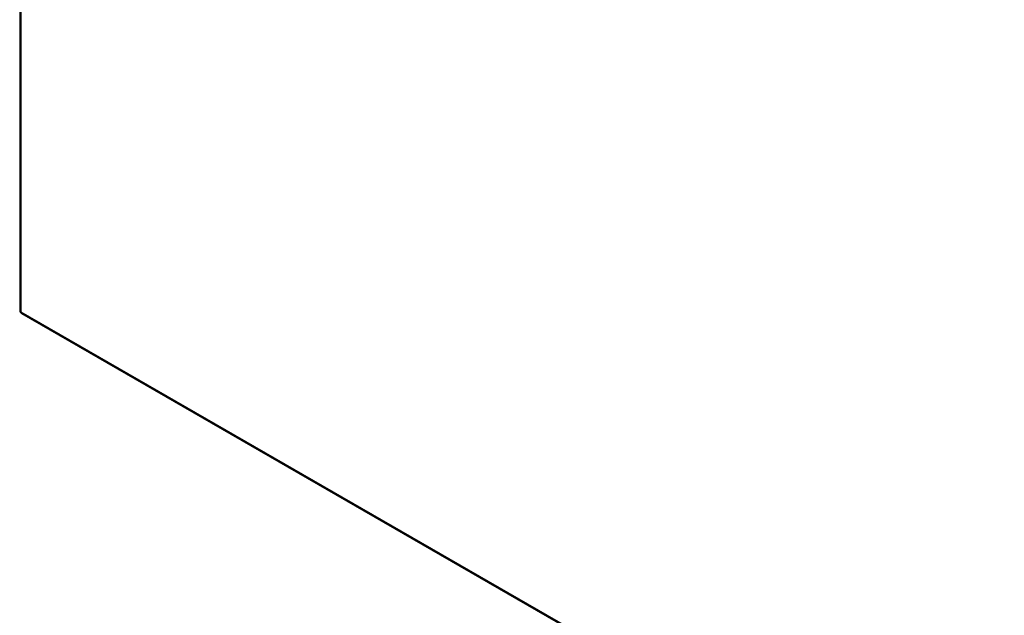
# Model space of a CAD drawing. Header units: inches. Extents: x 20 to 683, y 61 to 320.
# Tile 306 of 400: x 581 to 607, y 279 to 295. Entities that reach past the tile are written whole.
import ezdxf

# ---------------------------------------------------------------- set-up
doc = ezdxf.new("R2010")
doc.units = ezdxf.units.IN
doc.header["$MEASUREMENT"] = 0
doc.layers.add('Visible Edges(ANSI)', color=7, linetype='Continuous', lineweight=25)
doc.layers.add('Visible Tangent Edges(ANSI)', color=7, linetype='Continuous', lineweight=25)

msp = doc.modelspace()

# ---------------------------------------------------------------- linework, layer by layer
at = {"layer": 'Visible Edges(ANSI)'}
for p, q in [((580.885, 311.192), (580.885, 286.895)), ((580.934, 286.809), (631.567, 257.652))]:
    msp.add_line(p, q, dxfattribs=at)
msp.add_arc((580.984, 286.895), 0.099, 180, 240.064, dxfattribs=at)
at = {"layer": 'Visible Tangent Edges(ANSI)'}
for p, q in [((580.914, 311.152), (580.914, 286.855)), ((580.914, 286.855), (631.546, 257.697))]:
    msp.add_line(p, q, dxfattribs=at)
for major_axis, ratio, start_param, end_param in [((-0.099, 0), 0.575862, 0, 0.785398), ((-0.0494, -0.0858), 0.578093, 5.495853, 6.283185)]:
    msp.add_ellipse((580.984, 286.895), major_axis=major_axis, ratio=ratio, start_param=start_param, end_param=end_param, dxfattribs=at)

doc.saveas('drawing.dxf')
